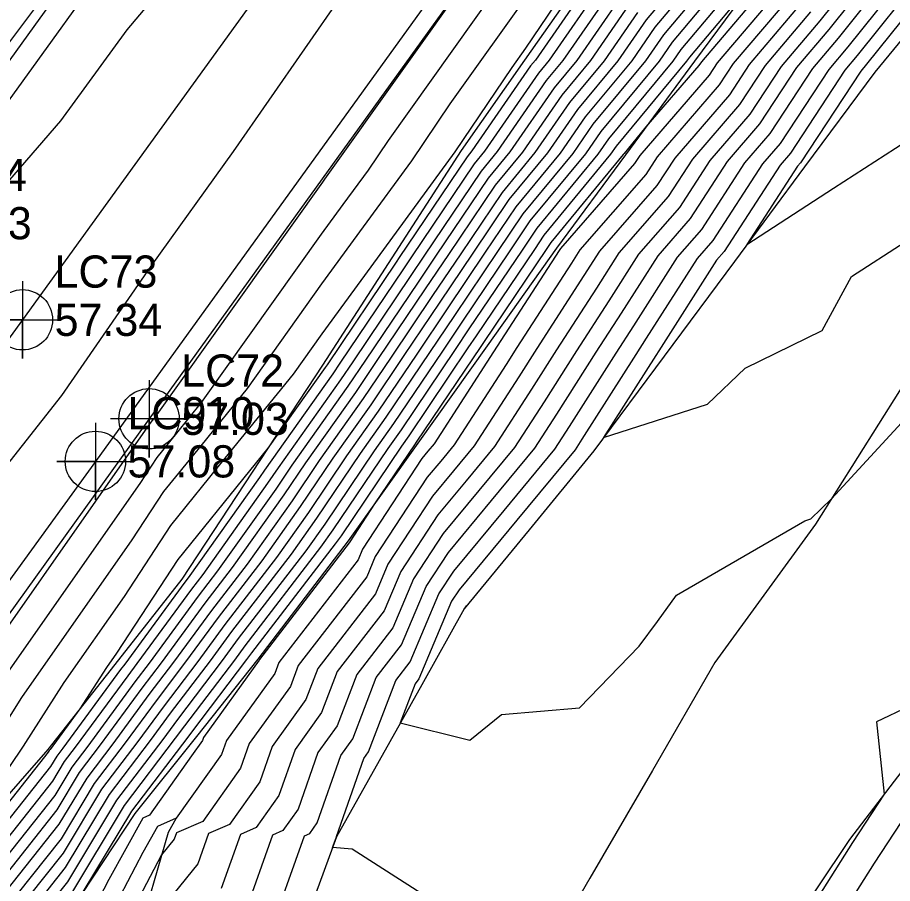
# Model space of a CAD drawing. Extents: x 2188792 to 2191981, y 386090 to 389710.
# Drawn here: x 2189815.5 to 2189883.5, y 387126.5 to 387193.8 of the extents above; entities that cross this region are included whole.
import ezdxf

# ---------------------------------------------------------------- set-up
doc = ezdxf.new("R2010")
doc.units = 0
for name, color, linetype in [('DTM Contours Major', 7, 'Continuous'), ('DTM Contours Minor', 7, 'Continuous'), ('Exist Roads EOP', 7, 'Continuous'), ('Exist Roads EOP Cogo Elevation', 7, 'Continuous'), ('Exist Roads EOP Cogo Number', 7, 'Continuous'), ('Exist Roads EOP Cogo Point CELL', 7, 'Continuous'), ('Exist Roads EOT', 7, 'Continuous'), ('Exist Roads EOT Cogo Elevation', 7, 'Continuous'), ('Exist Roads EOT Cogo Number', 7, 'Continuous'), ('Exist Roads EOT Cogo Point CELL', 7, 'Continuous'), ('PH Exist DTM Breakline', 7, 'Continuous')]:
    doc.layers.add(name, color=color, linetype=linetype)

msp = doc.modelspace()

# ---------------------------------------------------------------- linework, layer by layer
at = {"layer": 'DTM Contours Major'}
for points in [[(2189809.222, 387138.615), (2189825.593, 387161.988), (2189825.757, 387162.238), (2189825.948, 387162.474), (2189826.187, 387162.769), (2189839.061, 387180.831), (2189839.196, 387181.015), (2189839.352, 387181.228), (2189839.476, 387181.412), (2189856.598, 387205.434)], [(2189885.666, 387197.035), (2189880.736, 387190.842), (2189879.765, 387189.699), (2189875.537, 387183.264), (2189874.734, 387182.332), (2189870.387, 387175.625), (2189869.797, 387174.951), (2189865.307, 387167.902), (2189865.066, 387167.53), (2189861.02, 387161.171), (2189869.096, 387163.738), (2189872.023, 387166.558), (2189878.01, 387169.488), (2189880.296, 387173.663), (2189884.46, 387176.362), (2189887.182, 387178.126), (2189890.568, 387183.539), (2189892.88, 387185.937), (2189896.234, 387191.193), (2189898.605, 387193.697), (2189901.931, 387198.824)], [(2189867.656, 387197.595), (2189864.328, 387193.621), (2189862.129, 387190.438), (2189858.976, 387186.64), (2189856.66, 387183.291), (2189853.662, 387179.652), (2189850.863, 387175.495), (2189848.286, 387171.674), (2189845.495, 387167.527), (2189842.913, 387163.697), (2189839.974, 387159.557), (2189837.437, 387155.789), (2189834.44, 387151.574), (2189831.058, 387147.175), (2189828.526, 387143.724), (2189826.227, 387140.7), (2189823.83, 387137.437), (2189821.414, 387134.262), (2189818.839, 387129.976), (2189815.396, 387125.636)], [(2189873.046, 387197.113), (2189867.697, 387190.725), (2189867.473, 387190.4), (2189862.001, 387183.809), (2189861.558, 387183.169), (2189856.377, 387176.88), (2189855.637, 387175.781), (2189851.114, 387169.073), (2189850.472, 387168.119), (2189845.863, 387161.283), (2189845.299, 387160.488), (2189840.609, 387153.523), (2189840.159, 387152.889), (2189833.657, 387144.432), (2189833.263, 387143.895), (2189828.982, 387138.265), (2189828.692, 387137.869), (2189824.322, 387132.126), (2189820.544, 387125.84)], [(2189860.959, 387196.518), (2189856.786, 387190.476), (2189855.951, 387189.471), (2189851.762, 387183.414), (2189850.947, 387182.424), (2189846.089, 387175.208), (2189845.459, 387174.274), (2189840.517, 387166.934), (2189839.962, 387166.112), (2189834.65, 387158.627), (2189834.265, 387158.055), (2189828.721, 387150.259), (2189828.459, 387149.918), (2189823.789, 387143.553), (2189823.471, 387143.135), (2189818.968, 387137.004), (2189818.506, 387136.397), (2189818.014, 387135.578), (2189811.058, 387126.809)], [(2189817.316, 387195.246), (2189805.405, 387179.378)], [(2189877.107, 387194.231), (2189873.571, 387190.068), (2189871.584, 387187.045), (2189867.919, 387182.79), (2189866.037, 387179.886), (2189862.212, 387175.52), (2189860.459, 387172.767), (2189857.362, 387167.98), (2189855.405, 387164.905), (2189852.531, 387160.459), (2189850.323, 387157.794), (2189848.132, 387155.15), (2189845.241, 387150.744), (2189843.949, 387147.68), (2189840.311, 387142.967), (2189839.098, 387139.775), (2189837.033, 387136.909), (2189835.779, 387133.334), (2189834.017, 387130.849), (2189832.782, 387130.313), (2189831.29, 387126.114)], [(2189850.369, 387148.075), (2189850.188, 387147.857), (2189850.187, 387147.856), (2189850.182, 387147.844), (2189850.2, 387147.845), (2189850.206, 387147.851), (2189850.369, 387148.075)]]:
    msp.add_lwpolyline(points, dxfattribs=at)
at = {"layer": 'DTM Contours Minor'}
for points in [[(2189806.103, 387171.079), (2189818.83, 387185.769), (2189823.977, 387192.841), (2189832.146, 387202.524), (2189840.636, 387214.199), (2189849.542, 387226.21), (2189857.019, 387236.627), (2189863.862, 387245.866), (2189872.906, 387258.466), (2189874.441, 387260.833), (2189883.298, 387274.48), (2189889.961, 387284.755), (2189894.836, 387292.266), (2189899.699, 387299.764), (2189911.601, 387317.434), (2189912.049, 387318.099), (2189914.929, 387322.013), (2189928.336, 387339.246)], [(2189937.835, 387325.802), (2189928.451, 387313.821), (2189924.705, 387308.455), (2189912.794, 387292.052), (2189906.641, 387284.303), (2189906.065, 387283.51), (2189895.672, 387270.72), (2189887.112, 387259.916), (2189885.216, 387257.522), (2189881.384, 387252.787), (2189871.553, 387239.191), (2189863.95, 387228.232), (2189855.914, 387217.121), (2189849.603, 387208.007), (2189840.533, 387195.387), (2189832.223, 387183.387), (2189825.819, 387174.474), (2189818.869, 387164.423), (2189809.4, 387152.406)], [(2189812.51, 387139.785), (2189824.983, 387157.591), (2189826.299, 387159.598), (2189827.835, 387161.496), (2189829.757, 387163.871), (2189839.087, 387176.961), (2189840.777, 387179.271), (2189842.73, 387181.941), (2189844.282, 387184.248), (2189856.056, 387200.766)], [(2189809.352, 387127.451), (2189815.912, 387137.168), (2189819.087, 387142.123), (2189823.762, 387148.797), (2189827.384, 387154.318), (2189831.61, 387159.541), (2189836.897, 387166.075), (2189839.139, 387169.221), (2189843.94, 387175.782), (2189849.488, 387183.366), (2189853.896, 387189.919), (2189854.972, 387191.429), (2189859.531, 387198.177)], [(2189868.824, 387197.607), (2189865.002, 387193.042), (2189863.198, 387190.43), (2189859.581, 387186.074), (2189857.64, 387183.267), (2189854.205, 387179.097), (2189851.817, 387175.552), (2189848.852, 387171.153), (2189846.49, 387167.645), (2189843.503, 387163.214), (2189841.039, 387159.743), (2189838.072, 387155.336), (2189835.584, 387151.837), (2189831.578, 387146.627), (2189829.473, 387143.758), (2189826.778, 387140.213), (2189824.802, 387137.523), (2189821.996, 387133.835), (2189819.004, 387128.856), (2189816.264, 387125.402)], [(2189869.993, 387197.618), (2189865.676, 387192.463), (2189864.267, 387190.423), (2189860.186, 387185.508), (2189858.619, 387183.242), (2189854.748, 387178.543), (2189852.772, 387175.609), (2189849.418, 387170.633), (2189847.486, 387167.764), (2189844.093, 387162.732), (2189842.104, 387159.929), (2189838.706, 387154.882), (2189836.728, 387152.1), (2189832.097, 387146.078), (2189830.42, 387143.792), (2189827.329, 387139.726), (2189825.775, 387137.61), (2189822.578, 387133.408), (2189819.169, 387127.735), (2189817.132, 387125.168)], [(2189871.161, 387197.629), (2189866.35, 387191.883), (2189865.335, 387190.415), (2189860.791, 387184.942), (2189859.599, 387183.218), (2189855.291, 387177.989), (2189853.727, 387175.666), (2189849.983, 387170.113), (2189848.481, 387167.882), (2189844.683, 387162.249), (2189843.169, 387160.116), (2189839.34, 387154.429), (2189837.871, 387152.363), (2189832.617, 387145.529), (2189831.368, 387143.827), (2189827.88, 387139.239), (2189826.747, 387137.696), (2189823.159, 387132.981), (2189819.333, 387126.615), (2189817.999, 387124.933)], [(2189872.33, 387197.641), (2189867.024, 387191.304), (2189866.404, 387190.408), (2189861.396, 387184.375), (2189860.578, 387183.193), (2189855.834, 387177.434), (2189854.682, 387175.724), (2189850.549, 387169.593), (2189849.477, 387168.001), (2189845.273, 387161.766), (2189844.234, 387160.302), (2189839.975, 387153.976), (2189839.015, 387152.626), (2189833.137, 387144.981), (2189832.315, 387143.861), (2189828.431, 387138.752), (2189827.719, 387137.783), (2189823.741, 387132.554), (2189819.498, 387125.495)], [(2189860.285, 387197.097), (2189855.717, 387190.484), (2189855.346, 387190.037), (2189850.783, 387183.439), (2189850.404, 387182.978), (2189845.134, 387175.151), (2189844.893, 387174.794), (2189839.521, 387166.815), (2189839.372, 387166.595), (2189834.92, 387160.322), (2189833.498, 387158.564), (2189827.926, 387151.678), (2189823.151, 387144.4), (2189822.376, 387143.293), (2189820.307, 387140.064), (2189817.996, 387136.918), (2189817.925, 387136.824), (2189817.849, 387136.698), (2189810.19, 387127.043)], [(2189874.204, 387196.943), (2189868.615, 387190.364), (2189868.422, 387190.069), (2189864.309, 387185.295), (2189862.606, 387183.243), (2189862.538, 387183.144), (2189856.92, 387176.325), (2189856.592, 387175.838), (2189851.68, 387168.553), (2189851.468, 387168.238), (2189846.453, 387160.8), (2189846.364, 387160.674), (2189843.218, 387156.001), (2189841.285, 387153.055), (2189841.248, 387152.969), (2189834.254, 387143.908), (2189834.231, 387143.847), (2189829.915, 387137.856), (2189829.825, 387137.598), (2189828.989, 387136.42), (2189825.715, 387131.802), (2189825.2, 387131.578), (2189822.56, 387126.801), (2189820.989, 387123.813)], [(2189880.8, 387197.28), (2189877.833, 387193.554), (2189874.81, 387189.994), (2189872.374, 387186.288), (2189869.282, 387182.698), (2189866.907, 387179.034), (2189863.729, 387175.406), (2189861.428, 387171.794), (2189858.903, 387167.89), (2189856.388, 387163.938), (2189854.097, 387160.394), (2189851.309, 387157.029), (2189848.543, 387153.691), (2189846.231, 387150.166), (2189844.624, 387146.358), (2189841.825, 387142.732), (2189840.315, 387138.757), (2189838.812, 387136.672), (2189837.267, 387132.268), (2189836.092, 387130.611), (2189835.269, 387130.254), (2189833.117, 387124.198)], [(2189834.943, 387122.282), (2189837.755, 387130.194), (2189838.167, 387130.372), (2189838.756, 387131.202), (2189840.592, 387136.436), (2189841.531, 387137.74), (2189843.339, 387142.497), (2189845.299, 387145.035), (2189847.22, 387149.589), (2189848.954, 387152.232), (2189852.295, 387156.264), (2189855.662, 387160.328), (2189857.371, 387162.97), (2189860.444, 387167.8), (2189862.398, 387170.821), (2189865.246, 387175.292), (2189867.777, 387178.182), (2189870.645, 387182.607), (2189873.165, 387185.532), (2189876.048, 387189.92), (2189878.559, 387192.876), (2189882.016, 387197.219)], [(2189855.914, 387119.914), (2189841.476, 387129.174), (2189839.946, 387129.303), (2189840.242, 387130.134), (2189840.243, 387130.134), (2189840.245, 387130.137), (2189842.372, 387136.199), (2189842.748, 387136.722), (2189844.854, 387142.262), (2189845.974, 387143.713), (2189848.209, 387149.011), (2189849.365, 387150.774), (2189853.281, 387155.499), (2189857.228, 387160.263), (2189858.353, 387162.003), (2189861.985, 387167.71), (2189863.368, 387169.848), (2189866.763, 387175.179), (2189868.647, 387177.329), (2189872.008, 387182.515), (2189873.956, 387184.776), (2189877.287, 387189.847), (2189879.285, 387192.198), (2189883.233, 387197.158)], [(2189884.449, 387197.096), (2189880.01, 387191.52), (2189878.526, 387189.773), (2189874.746, 387184.02), (2189873.371, 387182.423), (2189869.517, 387176.477), (2189868.28, 387175.065), (2189864.337, 387168.875), (2189863.526, 387167.62), (2189859.336, 387161.036), (2189858.793, 387160.197), (2189854.267, 387154.734), (2189849.777, 387149.315), (2189849.198, 387148.433), (2189846.649, 387142.391), (2189846.368, 387142.027), (2189845.208, 387138.975), (2189850.628, 387137.631), (2189853.084, 387139.641), (2189859.147, 387140.154), (2189863.785, 387144.932), (2189865.195, 387146.864), (2189866.677, 387148.896), (2189876.667, 387154.691), (2189877.116, 387154.834), (2189878.727, 387156.386), (2189885.394, 387163.628)], [(2189886.882, 387196.974), (2189881.462, 387190.164), (2189881.004, 387189.625), (2189876.327, 387182.508), (2189876.097, 387182.24), (2189872.16, 387176.166), (2189878.888, 387180.527), (2189884.503, 387184.165), (2189886.101, 387186.719), (2189890.549, 387191.333), (2189892.254, 387194.005)], [(2189915.825, 387197.379), (2189912.421, 387192.573), (2189910.438, 387191.283), (2189907.068, 387185.384), (2189905.742, 387183.008), (2189902.713, 387177.7), (2189901.13, 387174.858), (2189898.454, 387170.163), (2189896.609, 387166.843), (2189894.298, 387162.783), (2189892.361, 387157.833), (2189888.593, 387153.739), (2189887.094, 387148.471), (2189884.753, 387140.244), (2189882.235, 387139.074), (2189882.814, 387133.434), (2189880.36, 387129.694), (2189875.752, 387122.384)], [(2189813.581, 387137.493), (2189815.799, 387140.954), (2189824.372, 387153.194), (2189826.842, 387156.958), (2189829.723, 387160.519), (2189833.327, 387164.973), (2189839.113, 387173.091), (2189842.358, 387177.527), (2189846.109, 387182.653), (2189849.089, 387187.083), (2189855.514, 387196.097)], [(2189874.929, 387196.265), (2189869.854, 387190.29), (2189869.212, 387189.313), (2189863.831, 387183.065), (2189863.427, 387182.443), (2189857.661, 387175.861), (2189857.549, 387175.686), (2189852.74, 387168.251), (2189852.457, 387167.806), (2189847.835, 387160.656), (2189847.364, 387160.088), (2189846.898, 387159.525), (2189842.274, 387152.477), (2189841.924, 387151.647), (2189835.768, 387143.673), (2189835.448, 387142.829), (2189831.694, 387137.619), (2189831.313, 387136.532), (2189827.79, 387131.564), (2189826.326, 387130.929), (2189825.206, 387128.9), (2189822.209, 387123.201)], [(2189861.633, 387195.938), (2189857.854, 387190.468), (2189856.556, 387188.905), (2189852.742, 387183.389), (2189851.49, 387181.87), (2189847.043, 387175.266), (2189846.024, 387173.754), (2189841.512, 387167.053), (2189840.552, 387165.629), (2189835.715, 387158.813), (2189834.899, 387157.602), (2189829.865, 387150.522), (2189828.979, 387149.369), (2189824.736, 387143.587), (2189824.022, 387142.648), (2189819.94, 387137.091), (2189819.088, 387135.97), (2189818.179, 387134.458), (2189811.925, 387126.574)], [(2189875.655, 387195.587), (2189871.093, 387190.216), (2189870.003, 387188.557), (2189865.193, 387182.973), (2189864.297, 387181.591), (2189859.178, 387175.747), (2189858.519, 387174.713), (2189854.281, 387168.161), (2189853.44, 387166.839), (2189849.4, 387160.59), (2189848.351, 387159.324), (2189847.309, 387158.067), (2189843.263, 387151.9), (2189842.599, 387150.325), (2189837.283, 387143.438), (2189836.665, 387141.811), (2189833.474, 387137.382), (2189832.802, 387135.466), (2189829.866, 387131.325), (2189827.809, 387130.433), (2189827.636, 387129.946), (2189826.659, 387128.734), (2189823.428, 387122.588)], [(2189862.307, 387195.359), (2189858.923, 387190.461), (2189857.161, 387188.339), (2189853.721, 387183.365), (2189852.033, 387181.315), (2189847.998, 387175.323), (2189846.59, 387173.234), (2189842.508, 387167.171), (2189841.142, 387165.146), (2189836.78, 387158.999), (2189835.534, 387157.149), (2189831.009, 387150.785), (2189829.498, 387148.821), (2189825.683, 387143.621), (2189824.573, 387142.161), (2189820.913, 387137.177), (2189819.669, 387135.543), (2189818.344, 387133.337), (2189812.793, 387126.34)], [(2189862.981, 387194.78), (2189859.992, 387190.453), (2189857.766, 387187.773), (2189854.701, 387183.34), (2189852.576, 387180.761), (2189848.953, 387175.38), (2189847.155, 387172.714), (2189843.503, 387167.29), (2189841.733, 387164.663), (2189837.845, 387159.185), (2189836.168, 387156.695), (2189832.153, 387151.048), (2189830.018, 387148.272), (2189826.631, 387143.655), (2189825.124, 387141.674), (2189821.885, 387137.264), (2189820.251, 387135.116), (2189818.509, 387132.217), (2189813.661, 387126.105)], [(2189876.381, 387194.909), (2189872.332, 387190.142), (2189870.793, 387187.801), (2189866.556, 387182.882), (2189865.167, 387180.738), (2189860.695, 387175.633), (2189859.489, 387173.74), (2189855.822, 387168.07), (2189854.422, 387165.872), (2189850.966, 387160.525), (2189849.337, 387158.559), (2189847.721, 387156.608), (2189844.252, 387151.322), (2189843.274, 387149.002), (2189838.797, 387143.203), (2189837.881, 387140.793), (2189835.253, 387137.146), (2189834.29, 387134.4), (2189831.941, 387131.087), (2189830.296, 387130.373), (2189829.463, 387128.03), (2189824.763, 387122.197)], [(2189931.982, 387195.089), (2189928.769, 387193.586), (2189928.389, 387193.04), (2189922.267, 387189.549), (2189921.248, 387188.111), (2189916.151, 387184.798), (2189914.742, 387182.331), (2189911.711, 387176.902), (2189910.675, 387175.087), (2189907.368, 387169.15), (2189906.719, 387168.011), (2189903.131, 387161.555), (2189902.881, 387161.116), (2189901.638, 387157.938), (2189898.416, 387153.057), (2189898.54, 387152.563), (2189894.079, 387144.823), (2189892.857, 387143.867), (2189888.264, 387136.507), (2189886.675, 387135.138), (2189882.038, 387128.072), (2189878.212, 387122.002)], [(2189863.654, 387194.201), (2189861.061, 387190.446), (2189858.371, 387187.206), (2189855.681, 387183.316), (2189853.119, 387180.206), (2189849.908, 387175.437), (2189847.721, 387172.194), (2189844.499, 387167.408), (2189842.323, 387164.18), (2189838.909, 387159.371), (2189836.803, 387156.242), (2189833.296, 387151.311), (2189830.538, 387147.724), (2189827.578, 387143.69), (2189825.676, 387141.187), (2189822.858, 387137.35), (2189820.833, 387134.689), (2189818.674, 387131.097), (2189814.528, 387125.871)]]:
    msp.add_lwpolyline(points, dxfattribs=at)
at = {"layer": 'Exist Roads EOP'}
for points in [[(2190313.986, 387884.141), (2190285.547, 387843.636), (2190254.588, 387800.045), (2190225.155, 387759.32), (2190194.829, 387717.425), (2190164.291, 387675.101), (2190137.229, 387637.301), (2190105.098, 387592.774), (2190071.411, 387546.221), (2190039.296, 387501.568), (2190007.542, 387457.958), (2189976.844, 387415.407), (2189936.359, 387359.145), (2189907.138, 387318.716), (2189868.636, 387265.243), (2189836.428, 387220.463), (2189805.695, 387177.815), (2189775.592, 387135.957), (2189745.498, 387094.055), (2189715.496, 387052.249), (2189683.869, 387008.07), (2189653.218, 386965.867), (2189623.729, 386924.667)], [(2190335.128, 387868.989), (2190306.373, 387829.271), (2190274.581, 387784.921), (2190245.133, 387744.071), (2190214.553, 387701.741), (2190184.89, 387660.475), (2190157.493, 387622.204), (2190126.048, 387578.501), (2190091.216, 387530.568), (2190059.634, 387486.726), (2190026.932, 387441.783), (2189997.689, 387401.032), (2189957.023, 387344.154), (2189927.908, 387303.922), (2189889.008, 387250.224), (2189856.606, 387205.5), (2189825.68, 387162.612), (2189795.668, 387120.822), (2189765.955, 387079.619), (2189734.998, 387036.704), (2189703.849, 386993.356), (2189673.984, 386951.979), (2189643.253, 386909.427)]]:
    msp.add_lwpolyline(points, dxfattribs=at)
at = {"layer": 'Exist Roads EOP Cogo Point CELL'}
msp.add_lwpolyline([(2189825.68, 387165.612), (2189825.68, 387159.612), (2189825.68, 387162.612), (2189828.68, 387162.612), (2189822.68, 387162.612)], dxfattribs=at)
msp.add_circle((2189825.68, 387162.612), 2.344, dxfattribs=at)
at = {"layer": 'Exist Roads EOT'}
for points in [[(2190174.375, 387667.889), (2190147.471, 387630.495), (2190115.247, 387585.778), (2190081.202, 387538.232), (2190049.502, 387494.256), (2190017.538, 387450.182), (2189987.334, 387408.357), (2189946.666, 387352.019), (2189917.402, 387311.129), (2189878.955, 387257.772), (2189846.565, 387212.819), (2189815.837, 387170.306), (2189785.374, 387128.351), (2189755.717, 387086.921), (2189724.953, 387044.041), (2189693.727, 387000.805), (2189663.933, 386959.217), (2189633.425, 386917.196)], [(2189989.253, 387391.986), (2189958.581, 387349.453), (2189928.09, 387307.216), (2189909.67, 387281.603), (2189884.44, 387246.513), (2189852.91, 387202.766), (2189821.507, 387159.305), (2189790.01, 387115.85), (2189759.16, 387072.957), (2189728.247, 387029.91), (2189696.407, 386985.689), (2189665.45, 386942.736), (2189635.049, 386900.502)], [(2189619.904, 386917.168), (2189650.19, 386959.038), (2189680.959, 387001.734), (2189713.171, 387046.57), (2189739.87, 387083.883), (2189771.556, 387127.847), (2189803.188, 387171.311), (2189835.065, 387215.496), (2189866.485, 387259.202), (2189892.308, 387295.019), (2189910.407, 387320.236), (2189942.075, 387364.22)]]:
    msp.add_lwpolyline(points, dxfattribs=at)
at = {"layer": 'Exist Roads EOT Cogo Point CELL'}
for points in [[(2189815.837, 387173.306), (2189815.837, 387167.306), (2189815.837, 387170.306), (2189812.837, 387170.306), (2189818.837, 387170.306)], [(2189821.507, 387162.305), (2189821.507, 387156.305), (2189821.507, 387159.305), (2189818.507, 387159.305), (2189824.507, 387159.305)]]:
    msp.add_lwpolyline(points, dxfattribs=at)
for centre in [(2189815.837, 387170.306), (2189821.507, 387159.305)]:
    msp.add_circle(centre, 2.344, dxfattribs=at)
at = {"layer": 'PH Exist DTM Breakline'}
for points in [[(2189950.259, 387270.147), (2189944.33, 387265.686), (2189938.4, 387261.225), (2189929.921, 387252.454), (2189924.967, 387245.647), (2189920.013, 387238.84), (2189915.06, 387232.033), (2189910.106, 387225.227), (2189905.152, 387218.42), (2189900.198, 387211.613), (2189894.169, 387204.262), (2189888.14, 387196.91), (2189882.11, 387189.559), (2189876.646, 387182.203), (2189871.181, 387174.848), (2189865.716, 387167.492), (2189860.251, 387160.136), (2189855.22, 387153.995), (2189850.188, 387147.855), (2189846.875, 387141.948), (2189843.562, 387136.041), (2189840.249, 387130.133), (2189836.712, 387120.427)], [(2189960.26, 387260.146), (2189951.23, 387250.918), (2189946.719, 387245.772), (2189942.209, 387240.626), (2189937.699, 387235.48), (2189932.549, 387228.803), (2189927.398, 387222.125), (2189922.248, 387215.448), (2189917.098, 387208.77), (2189911.947, 387202.093), (2189906.797, 387195.416), (2189901.099, 387187.757), (2189895.401, 387180.099), (2189889.704, 387172.441), (2189884.006, 387164.783), (2189877.49, 387154.418), (2189869.666, 387143.667), (2189864.812, 387135.283), (2189859.958, 387126.899), (2189855.104, 387118.515), (2189850.25, 387110.131)], [(2189888.495, 387236.783), (2189883.785, 387230.482), (2189879.075, 387224.181), (2189874.366, 387217.88), (2189869.656, 387211.579), (2189864.725, 387204.549), (2189859.794, 387197.519), (2189854.863, 387190.49), (2189849.932, 387183.46), (2189844.544, 387175.116), (2189839.156, 387166.772), (2189833.698, 387158.46), (2189828.24, 387150.149), (2189823.03, 387143.525), (2189817.819, 387136.902), (2189809.372, 387127.264), (2189805.132, 387120.57), (2189803.345, 387115.661), (2189803.11, 387109.54), (2189802.322, 387100.55)], [(2189873.445, 387197.651), (2189868.08, 387190.396), (2189862.716, 387183.14), (2189857.352, 387175.884), (2189851.958, 387168.296), (2189846.564, 387160.709), (2189841.171, 387153.122), (2189834.136, 387143.927), (2189829.362, 387137.929), (2189824.588, 387131.931), (2189819.647, 387124.488)], [(2189920.257, 387180.138), (2189914.812, 387173.73), (2189909.367, 387167.321), (2189903.923, 387160.913), (2189897.972, 387153.166), (2189892.021, 387145.419), (2189886.07, 387137.673), (2189880.12, 387129.926), (2189875.152, 387122.477), (2189870.185, 387115.028), (2189865.218, 387107.579), (2189860.251, 387100.13), (2189854.765, 387098.612), (2189850.38, 387097.558), (2189846.979, 387097.604), (2189840.249, 387100.13)], [(2189827.79, 387131.564), (2189827.157, 387130.449), (2189824.692, 387121.953), (2189823.642, 387114.752), (2189825.753, 387107.879), (2189827.397, 387104.554), (2189830.632, 387099.846), (2189834.304, 387096.231), (2189840.791, 387092.205), (2189847.277, 387088.18), (2189853.764, 387084.154), (2189860.251, 387080.129)]]:
    msp.add_lwpolyline(points, dxfattribs=at)

# ---------------------------------------------------------------- texts
at = {"layer": 'Exist Roads EOP Cogo Elevation'}
for s, p in [('57.13', (2189808.195, 387176.565)), ('57.03', (2189828.18, 387161.362))]:
    msp.add_text(s, height=2.5, dxfattribs=at).set_placement(p)
at = {"layer": 'Exist Roads EOP Cogo Number'}
for s, p in [('LC74', (2189808.195, 387180.315)), ('LC72', (2189828.18, 387165.112))]:
    msp.add_text(s, height=2.5, dxfattribs=at).set_placement(p)
at = {"layer": 'Exist Roads EOT Cogo Elevation'}
for s, p in [('57.34', (2189818.337, 387169.056)), ('57.08', (2189824.007, 387158.055))]:
    msp.add_text(s, height=2.5, dxfattribs=at).set_placement(p)
at = {"layer": 'Exist Roads EOT Cogo Number'}
for s, p in [('LC73', (2189818.337, 387172.806)), ('LC910', (2189824.007, 387161.805))]:
    msp.add_text(s, height=2.5, dxfattribs=at).set_placement(p)

doc.saveas('drawing.dxf')
